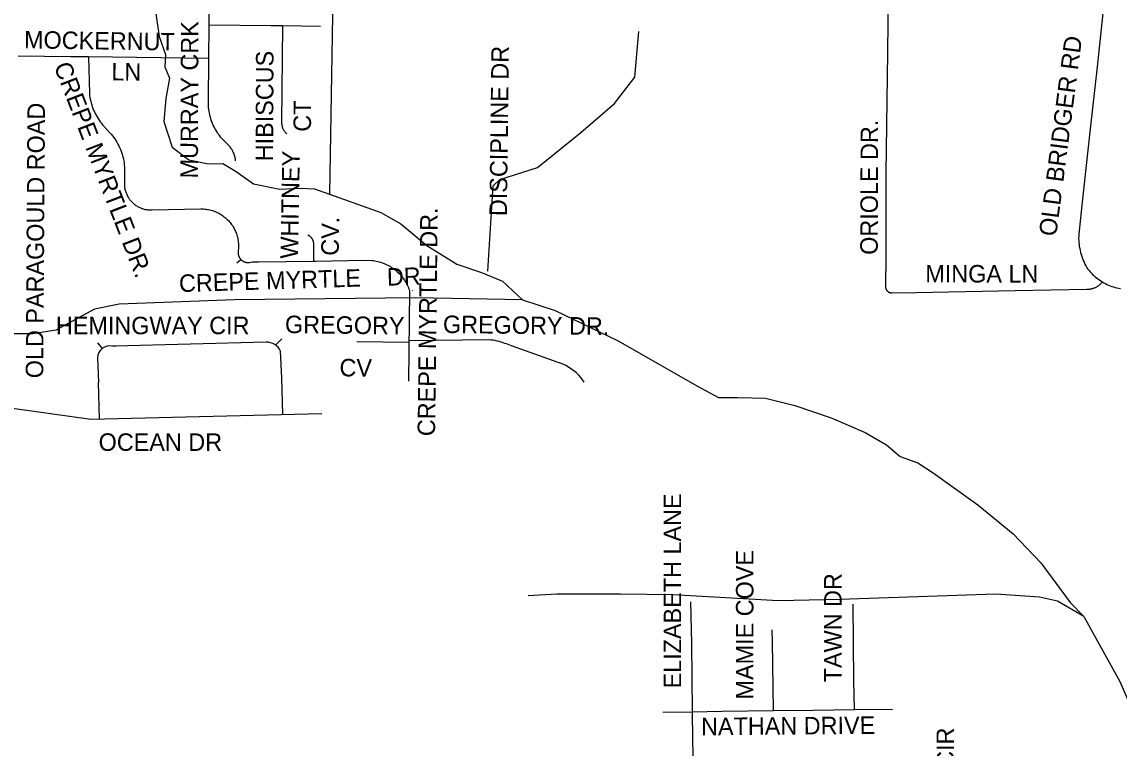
# Model space of a CAD drawing. Extents: x 1670563 to 1761545, y 515755 to 578944.
# Drawn here: x 1715137 to 1719841, y 555467 to 558581 of the extents above; entities that cross this region are included whole.
import ezdxf

# ---------------------------------------------------------------- set-up
doc = ezdxf.new("R2010")
doc.units = 0
for name, color, linetype in [('SHP_LINE', 7, 'Continuous'), ('STREETCL', 7, 'Continuous'), ('STRNAMES', 7, 'Continuous')]:
    doc.layers.add(name, color=color, linetype=linetype)

msp = doc.modelspace()

# ---------------------------------------------------------------- linework, layer by layer
at = {"layer": 'SHP_LINE'}
for points in [[(1716829, 561733), (1716881, 561495), (1716913, 561309), (1716965, 561140), (1716977, 561011), (1717018, 560920), (1717040, 560812), (1717035, 560706), (1717014, 560661), (1717001, 560568), (1716966, 560055), (1716944, 559949), (1716907, 559919), (1716678, 559748), (1716535, 559616), (1716490, 559547), (1716468, 559504), (1716476, 559352), (1716476, 559038), (1716456, 557842)], [(1715448, 559160), (1715489, 559056), (1715533, 558946), (1715625, 558849), (1715669, 558813), (1715694, 558769), (1715702, 558677), (1715726, 558518), (1715752, 558442), (1715750, 558388), (1715770, 558340), (1715754, 558253), (1715745, 558154), (1715781, 558044), (1715853, 557990), (1715937, 557973), (1715999, 557974), (1716056, 557940), (1716130, 557887), (1716243, 557864), (1716330, 557869), (1716391, 557866), (1716456, 557842)], [(1717135, 557512), (1717157, 557879), (1717186, 557905), (1717348, 557957), (1717533, 558107), (1717678, 558231), (1717765, 558344), (1717782, 558540)], [(1716456, 557842), (1716676, 557764), (1716761, 557715), (1716873, 557623), (1717001, 557542), (1717107, 557506), (1717198, 557470), (1717283, 557390), (1717423, 557344), (1717693, 557214), (1718030, 557020), (1718123, 556970), (1718206, 556971), (1718325, 556967), (1718450, 556936), (1718606, 556883), (1718752, 556820), (1718843, 556768), (1718902, 556717), (1718978, 556690), (1719044, 556648), (1719235, 556510), (1719386, 556386), (1719505, 556262), (1719631, 556091), (1719690, 556031)], [(1717283, 557390), (1716826, 557398), (1716048, 557390), (1715554, 557371), (1715449, 557349), (1715283, 557260), (1715184, 557243), (1715046, 557243), (1714960, 557185), (1714150, 556555), (1714124, 556528), (1713787, 556799)], [(1719690, 556031), (1719576, 556097), (1719500, 556115), (1719312, 556127), (1718644, 556104), (1718381, 556099), (1717927, 556124), (1717703, 556127), (1717430, 556127), (1717308, 556120)], [(1719690, 556031), (1719844, 555753), (1719936, 555542), (1719987, 555348), (1720091, 555174), (1720201, 555034), (1720255, 554874), (1720258, 554739), (1720280, 554630), (1720347, 554488), (1720339, 554110)]]:
    msp.add_lwpolyline(points, dxfattribs=at)
at = {"layer": 'STREETCL'}
for points in [[(1718853.3, 558972.9), (1718847.9, 558449.6), (1718841.4, 557931.8), (1718840.3, 557575.7), (1718839.5, 557447.4), (1718839.4, 557446.5), (1718839.4, 557445.6), (1718839.4, 557444.7), (1718839.5, 557443.8), (1718839.6, 557442.9), (1718839.7, 557442), (1718839.8, 557441.1), (1718840, 557440.2), (1718840.2, 557439.3), (1718840.5, 557438.4), (1718840.7, 557437.5), (1718841, 557436.7), (1718841.3, 557435.8), (1718841.7, 557435), (1718842.1, 557434.2), (1718842.5, 557433.4), (1718842.9, 557432.6), (1718843.4, 557431.8), (1718843.9, 557431), (1718844.4, 557430.3), (1718845, 557429.5), (1718845.6, 557428.8), (1718846.1, 557428.2), (1718846.8, 557427.5)], [(1715940.4, 558567.1), (1715940.4, 558574), (1715940.4, 558702.9), (1715940.8, 558712.1), (1715940.9, 558721.3), (1715940.6, 558730.4), (1715940.1, 558739.6), (1715939.2, 558748.7), (1715938.1, 558757.8), (1715936.6, 558766.9), (1715934.8, 558775.9), (1715932.8, 558784.8), (1715930.4, 558793.7), (1715927.7, 558802.5), (1715924.8, 558811.2), (1715921.6, 558819.8), (1715918, 558828.3), (1715914.2, 558836.6), (1715910.2, 558844.8), (1715905.8, 558852.9), (1715901.2, 558860.8)], [(1719783.2, 558728.8), (1719746.4, 558388.8), (1719716.6, 558122.5), (1719682.7, 557808), (1719667.8, 557671.6), (1719667.5, 557662.7), (1719667.4, 557653.8), (1719667.7, 557644.9), (1719668.3, 557636.1), (1719669.1, 557627.3), (1719670.3, 557618.5), (1719671.8, 557609.7), (1719673.6, 557601), (1719675.6, 557592.4), (1719678, 557583.8), (1719680.7, 557575.4), (1719683.6, 557567), (1719686.9, 557558.7), (1719690.4, 557550.6), (1719694.2, 557542.6), (1719698.3, 557534.7), (1719702.6, 557526.9), (1719707.1, 557520.9), (1719711.9, 557515.1), (1719716.8, 557509.4), (1719721.9, 557503.9), (1719727.2, 557498.5), (1719732.6, 557493.4), (1719738.2, 557488.4), (1719744, 557483.6), (1719750, 557479), (1719756.1, 557474.6), (1719762.3, 557470.4), (1719768.7, 557466.4)], [(1715938.8, 558424.3), (1715940.4, 558567.1)], [(1716254.5, 558564.2), (1716204.5, 558565), (1715940.4, 558567.1)], [(1716254.5, 558564.2), (1716250.6, 558150.3), (1716250.6, 558148.1), (1716250.7, 558145.8), (1716250.8, 558143.6), (1716251.1, 558141.4), (1716251.4, 558139.1), (1716251.8, 558136.9), (1716252.3, 558134.7), (1716252.8, 558132.6), (1716253.5, 558130.4), (1716254.2, 558128.3), (1716254.9, 558126.2), (1716255.8, 558124.1), (1716256.7, 558122), (1716257.7, 558120), (1716258.7, 558118), (1716259.8, 558116.1), (1716261, 558114.2), (1716262.3, 558112.3), (1716263.6, 558110.5), (1716265, 558108.7), (1716266.4, 558107), (1716267.9, 558105.3), (1716269.4, 558103.7), (1716271, 558102.1), (1716272.7, 558100.6)], [(1716416.5, 558561.3), (1716254.5, 558564.2)], [(1715422, 558431), (1715346.3, 558431.9), (1715121.4, 558433.8)], [(1715938.8, 558424.3), (1715422, 558431)], [(1715422, 558431), (1715426.5, 558273.9), (1715427.4, 558265.8), (1715428.6, 558257.7), (1715430.1, 558249.7), (1715431.9, 558241.7), (1715433.9, 558233.8), (1715436.2, 558226), (1715438.7, 558218.2), (1715441.5, 558210.5), (1715444.5, 558203), (1715447.9, 558195.5), (1715451.4, 558188.2), (1715455.2, 558180.9), (1715459.2, 558173.8), (1715463.5, 558166.9), (1715468, 558160.1), (1715472.7, 558153.4), (1715477.7, 558146.9), (1715482.8, 558140.6), (1715488.2, 558134.4), (1715513.9, 558106.1), (1715519.5, 558099.7), (1715524.9, 558093.1), (1715530.1, 558086.3), (1715535.1, 558079.4), (1715539.7, 558072.2), (1715544.2, 558064.9), (1715548.4, 558057.5), (1715552.3, 558049.9), (1715555.9, 558042.2), (1715559.3, 558034.4), (1715562.4, 558026.4), (1715565.2, 558018.3), (1715567.8, 558010.2), (1715570, 558002), (1715572, 557993.7), (1715573.6, 557985.3), (1715575, 557976.9), (1715576.1, 557968.4), (1715576.9, 557959.9), (1715577.4, 557951.4), (1715577.5, 557942.8), (1715577.4, 557934.3), (1715577.2, 557901.9), (1715576.8, 557898), (1715576.5, 557894.1), (1715576.4, 557890.3), (1715576.3, 557886.4), (1715576.5, 557882.5), (1715576.7, 557878.6), (1715577.1, 557874.7), (1715577.6, 557870.9), (1715578.2, 557867.1), (1715579, 557863.3), (1715579.9, 557859.5), (1715580.9, 557855.7), (1715582.1, 557852), (1715583.4, 557848.4), (1715584.8, 557844.8), (1715586.3, 557841.2), (1715588, 557837.7), (1715589.8, 557834.2), (1715591.7, 557830.8), (1715593.7, 557827.5), (1715595.8, 557824.3), (1715598, 557821.1), (1715600.4, 557818), (1715602.8, 557815), (1715605.4, 557812.1), (1715608, 557809.2), (1715610.8, 557806.5), (1715613.6, 557803.8), (1715616.5, 557801.3), (1715619.5, 557798.8), (1715622.6, 557796.5), (1715625.8, 557794.3), (1715629.1, 557792.1), (1715632.4, 557790.1), (1715635.8, 557788.2), (1715639.2, 557786.5), (1715642.7, 557784.8), (1715646.3, 557783.3), (1715649.9, 557781.8), (1715653.6, 557780.6), (1715657.3, 557779.4), (1715661, 557778.4), (1715664.8, 557777.5), (1715668.6, 557776.7), (1715672.4, 557776.1), (1715676.3, 557775.5), (1715680.2, 557775.2), (1715684, 557774.9), (1715687.9, 557774.8), (1715691.8, 557774.8), (1715695.7, 557775), (1715904.8, 557779.3), (1715910.3, 557779.3), (1715915.8, 557779), (1715921.3, 557778.6), (1715926.7, 557778), (1715932.1, 557777.2), (1715937.5, 557776.2), (1715942.9, 557775), (1715948.2, 557773.7), (1715953.5, 557772.1), (1715958.7, 557770.4), (1715963.8, 557768.5), (1715968.9, 557766.5), (1715973.9, 557764.2), (1715978.8, 557761.8), (1715983.6, 557759.2), (1715988.4, 557756.5), (1715993, 557753.6), (1715997.6, 557750.5), (1716002, 557747.3), (1716006.3, 557743.9), (1716010.5, 557740.4), (1716014.6, 557736.7), (1716018.6, 557733), (1716022.4, 557729), (1716026.1, 557725), (1716029.6, 557720.8), (1716033, 557716.5), (1716036.3, 557712.1), (1716039.4, 557707.6), (1716042.3, 557702.9), (1716045.1, 557698.2), (1716047.7, 557693.4), (1716050.2, 557688.5), (1716052.4, 557683.5), (1716054.5, 557678.4), (1716056.5, 557673.3), (1716058.2, 557668.1), (1716059.8, 557662.9), (1716061.2, 557657.6), (1716062.4, 557652.2), (1716063.4, 557646.8), (1716064.3, 557641.4), (1716064.9, 557636), (1716065.4, 557630.5), (1716065.7, 557625), (1716065.8, 557619.6), (1716065.7, 557614.1), (1716065.4, 557608.6), (1716064.9, 557603.1), (1716064.3, 557597.7), (1716064.1, 557596.3), (1716064, 557594.8), (1716063.9, 557593.4), (1716063.9, 557591.9), (1716063.9, 557590.5), (1716064, 557589), (1716064.1, 557587.6), (1716064.3, 557586.2), (1716064.5, 557584.7), (1716064.8, 557583.3), (1716065.1, 557581.9), (1716065.5, 557580.5), (1716065.9, 557579.1), (1716066.3, 557577.7), (1716066.8, 557576.4), (1716067.4, 557575.1), (1716068, 557573.7), (1716068.6, 557572.4), (1716069.3, 557571.2), (1716070, 557569.9), (1716070.8, 557568.7), (1716071.6, 557567.5), (1716072.5, 557566.3), (1716073.4, 557565.2), (1716074.3, 557564.1), (1716075.3, 557563), (1716076.3, 557562)], [(1716053.5, 557985.5), (1716053, 557989.4), (1716052.5, 557993.1), (1716051.8, 557996.9), (1716051, 558000.7), (1716050, 558004.4), (1716048.9, 558008.1), (1716047.7, 558011.7), (1716046.4, 558015.3), (1716045, 558018.9), (1716043.4, 558022.4), (1716041.8, 558025.8), (1716040, 558029.2), (1716038.1, 558032.5), (1716036, 558035.8), (1716033.9, 558039), (1716031.7, 558042.1), (1716029.4, 558045.1), (1716026.9, 558048.1), (1715995.5, 558080.1), (1715990.4, 558086), (1715985.5, 558092), (1715980.8, 558098.2), (1715976.3, 558104.6), (1715972.1, 558111.1), (1715968.1, 558117.8), (1715964.3, 558124.5), (1715960.7, 558131.4), (1715957.4, 558138.4), (1715954.3, 558145.6), (1715951.4, 558152.8), (1715948.8, 558160.1), (1715946.4, 558167.5), (1715944.3, 558175), (1715942.5, 558182.5), (1715940.8, 558190.1), (1715939.5, 558197.8), (1715938.4, 558205.5), (1715937.6, 558213.2), (1715937, 558221), (1715936.7, 558228.7), (1715936.7, 558236.5), (1715938.8, 558424.3)], [(1716388.3, 557554.9), (1716388.3, 557627.9), (1716388.3, 557629.4), (1716388.2, 557630.9), (1716388.1, 557632.4), (1716387.9, 557633.8), (1716387.7, 557635.3), (1716387.4, 557636.7), (1716387.1, 557638.2), (1716386.7, 557639.6), (1716386.3, 557641), (1716385.8, 557642.4), (1716385.3, 557643.8), (1716384.8, 557645.2), (1716384.2, 557646.5), (1716383.5, 557647.8), (1716382.8, 557649.1), (1716382, 557650.4), (1716381.3, 557651.7), (1716380.4, 557652.9), (1716379.6, 557654.1), (1716378.6, 557655.2), (1716377.7, 557656.4), (1716376.7, 557657.5), (1716375.7, 557658.5), (1716374.6, 557659.5), (1716373.5, 557660.5), (1716372.4, 557661.5), (1716371.2, 557662.4), (1716370, 557663.3), (1716368.8, 557664.1), (1716367.6, 557664.9), (1716366.3, 557665.6), (1716365, 557666.3), (1716363.7, 557667), (1716362.3, 557667.6)], [(1716059.2, 557547.5), (1716076.3, 557562)], [(1716076.3, 557562), (1716077.3, 557561), (1716078.4, 557560), (1716079.5, 557559.1), (1716080.6, 557558.2), (1716081.7, 557557.4), (1716082.9, 557556.6), (1716084.1, 557555.8), (1716085.4, 557555.1), (1716086.6, 557554.4), (1716087.9, 557553.7), (1716089.2, 557553.1), (1716090.5, 557552.6), (1716091.9, 557552.1), (1716093.2, 557551.6), (1716094.6, 557551.2), (1716096, 557550.8), (1716097.4, 557550.5), (1716098.8, 557550.2), (1716100.2, 557550), (1716101.6, 557549.8), (1716103, 557549.7), (1716104.5, 557549.6), (1716105.9, 557549.6), (1716107.3, 557549.6), (1716108.8, 557549.6), (1716110.2, 557549.7), (1716111.6, 557549.9), (1716113, 557550.1), (1716119.4, 557551), (1716125.8, 557551.8), (1716132.2, 557552.3), (1716138.7, 557552.7), (1716145.1, 557552.8), (1716151.6, 557552.7), (1716388.3, 557554.9)], [(1716388.3, 557554.9), (1716397.6, 557555), (1716602.3, 557558.9), (1716636.9, 557558.3), (1716643.3, 557557.6), (1716649.8, 557556.6), (1716656.2, 557555.5), (1716662.5, 557554.1), (1716668.8, 557552.5), (1716675.1, 557550.7), (1716681.3, 557548.6), (1716687.4, 557546.4), (1716693.4, 557544), (1716699.3, 557541.3), (1716705.2, 557538.4), (1716710.9, 557535.4), (1716716.6, 557532.1), (1716722.1, 557528.7), (1716727.5, 557525.1), (1716732.7, 557521.2), (1716737.9, 557517.2), (1716742.9, 557513.1), (1716747.7, 557508.7), (1716752.4, 557504.2), (1716756.9, 557499.6), (1716761.3, 557494.8), (1716765.5, 557489.8), (1716769.5, 557484.7), (1716773.4, 557479.4), (1716777.1, 557474.1), (1716780.5, 557468.6), (1716783.8, 557463), (1716786.9, 557457.2), (1716789.8, 557451.4), (1716792.5, 557445.5), (1716795, 557439.5), (1716797.3, 557433.4), (1716799.1, 557428.1)], [(1718846.8, 557427.5), (1718847.4, 557426.8), (1718848.1, 557426.2), (1718848.8, 557425.6), (1718849.5, 557425), (1718850.2, 557424.5), (1718850.9, 557424), (1718851.7, 557423.5), (1718852.5, 557423), (1718853.3, 557422.6), (1718854.1, 557422.1), (1718854.9, 557421.7), (1718855.7, 557421.4), (1718856.6, 557421.1), (1718857.4, 557420.8), (1718858.3, 557420.5), (1718859.2, 557420.2), (1718860.1, 557420), (1718861, 557419.8), (1718861.9, 557419.7), (1718862.8, 557419.6), (1718863.7, 557419.5), (1718864.6, 557419.4), (1718865.5, 557419.4), (1718866.4, 557419.4), (1718970.1, 557420.5), (1719395.4, 557429.1), (1719701.4, 557435.5), (1719704.1, 557435.4), (1719706.8, 557435.3), (1719709.4, 557435.4), (1719712.1, 557435.5), (1719714.7, 557435.7), (1719717.4, 557436.1), (1719720, 557436.5), (1719722.6, 557437), (1719725.2, 557437.5), (1719727.8, 557438.2), (1719730.3, 557439), (1719732.9, 557439.8), (1719735.4, 557440.8), (1719737.8, 557441.8), (1719740.2, 557442.9), (1719742.6, 557444.1), (1719744.9, 557445.4), (1719747.2, 557446.7), (1719749.5, 557448.2), (1719751.7, 557449.7), (1719753.8, 557451.3), (1719755.9, 557452.9), (1719757.9, 557454.7), (1719759.9, 557456.5), (1719761.8, 557458.3), (1719763.6, 557460.3), (1719765.4, 557462.3), (1719767.1, 557464.3), (1719768.7, 557466.4)], [(1719768.7, 557466.4), (1719775.3, 557462.6), (1719782, 557459), (1719788.8, 557455.7), (1719795.7, 557452.6), (1719802.7, 557449.7), (1719809.8, 557447), (1719817, 557444.6), (1719824.3, 557442.4), (1719831.6, 557440.5), (1719839, 557438.8), (1719846.5, 557437.4)], [(1716799.1, 557428.1), (1716793.8, 557040.2)], [(1716810.8, 557430.9), (1716811.4, 557428.5)], [(1716184, 557207.8), (1716184, 557207.8), (1715535.5, 557191.4)], [(1716250.8, 557222), (1716224.4, 557195.6)], [(1716573.3, 557210.8), (1716796.1, 557208.2)], [(1717140.6, 557218), (1717140.6, 557218), (1716796.2, 557214.1)], [(1715461.4, 557204.3), (1715481.3, 557180.8)], [(1715540.5, 557191.3), (1715525.3, 557190.9), (1715525.3, 557190.9)], [(1716251.4, 557053.9), (1716246.2, 557170), (1716246.2, 557170)], [(1717436.3, 557120.5), (1717235.4, 557192.1), (1717235.4, 557192.1)], [(1715461, 557140.5), (1715461, 557140.5), (1715465.7, 557034.9)], [(1715469.7, 556878.1), (1715465.7, 557034.3)], [(1716255.4, 556897.7), (1716251.4, 557053.9)], [(1715096.5, 556924.3), (1715432.6, 556877.4)], [(1715432.6, 556877.4), (1716423.4, 556902.6)], [(1718011.3, 555623), (1718008.5, 555915.2), (1718004.8, 556094.7)], [(1718706.7, 555632.2), (1718704.1, 555755), (1718701.3, 556085)], [(1718359.2, 555628.1), (1718354.5, 555922.5), (1718353.8, 555974.2)], [(1717884.5, 555620.9), (1718011.3, 555623)], [(1718011.3, 555623), (1718138.3, 555625.3), (1718359.2, 555628.1)], [(1718023.5, 554792.5), (1718018.8, 555032.8), (1718015.8, 555334), (1718011.4, 555609.6), (1718011.3, 555623)], [(1718359.2, 555628.1), (1718529.9, 555630.3), (1718706.7, 555632.2)], [(1718706.7, 555632.2), (1718869.2, 555634)]]:
    msp.add_lwpolyline(points, dxfattribs=at)
for centre, radius, start, end in [((1716185.8, 557140.8), 67.1, 25.7737, 91.5262), ((1717116.2, 556959.1), 260.1, 69.384, 84.6008), ((1715514, 557139.1), 53, 77.712, 178.4529), ((1717130.1, 556954.3), 260.1, 66.107, 72.625), ((1717378.7, 556928.9), 200.1, 32.4692, 73.2523)]:
    msp.add_arc(centre, radius, start, end, dxfattribs=at)

# ---------------------------------------------------------------- texts
at = {"layer": 'STRNAMES'}
for s, rotation, p in [('MURRAY CRK DR', 89.7808, (1715891.4, 557910)), ('MOCKERNUT ', 359.1584, (1715145.8, 558467.9)), ('OLD BRIDGER RD', 82.5676, (1719570.9, 557659.2)), ('HIBISCUS', 89.7808, (1716214, 557983.5)), ('DISCIPLINE DR', 89.3, (1717216.2, 557748)), ('CREPE MYRTLE DR.', 291.1659, (1715272.9, 558392.1)), ('LN', 359.1584, (1715520.1, 558330.7)), (' CT', 89.7808, (1716376.2, 558082.3)), ('OLD PARAGOULD ROAD', 89.6298, (1715228.4, 557053)), ('ORIOLE DR.', 89.8308, (1718806.1, 557582.3)), ('WHITNEY', 88.9308, (1716320.3, 557565.2)), ('CREPE MYRTLE DR.', 89.3, (1716908.2, 556804.4)), ('CV.', 88.9308, (1716494.9, 557577.8)), ('MINGA LN', 359.9184, (1719009.8, 557464)), ('CREPE MYRTLE    DR', 1.7676, (1715811.6, 557422.4)), ('HEMINGWAY CIR', 0.0347, (1715282.7, 557241.6)), ('GREGORY ', 359.3, (1716264.4, 557246.9)), ('GREGORY DR.', 359.3, (1716941.7, 557247.4)), ('CV', 359.3, (1716498.2, 557061.6)), ('ELIZABETH LANE', 90, (1717963.3, 555723)), ('MAMIE COVE', 90, (1718273.3, 555675.7)), ('TAWN DR', 90, (1718651, 555749.3)), ('NATHAN DRIVE', 0.4855, (1718048.9, 555521.8)), ('WINDREW CIR', 90, (1719133.2, 554853.3))]:
    msp.add_text(s, height=75, rotation=rotation, dxfattribs=at).set_placement(p)
msp.add_text('OCEAN DR', height=75, dxfattribs=at).set_placement((1715465.9, 556741.7))

doc.saveas('drawing.dxf')
